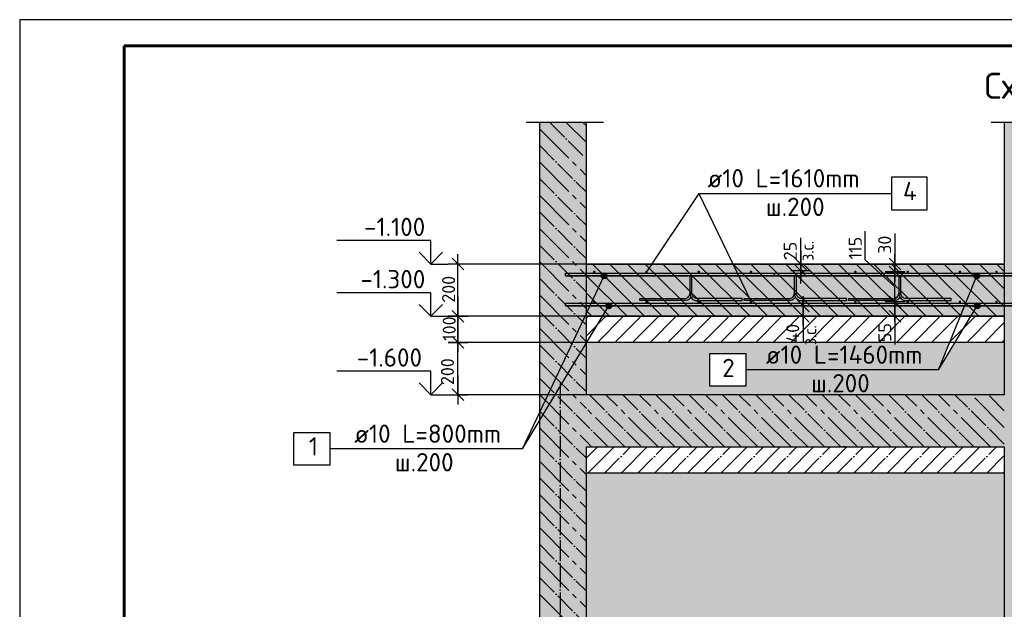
# Model space of a CAD drawing. Header units: millimetres. Extents: x 40580 to 559114, y -343730 to 81020.
# Tile 687 of 691: x 516920 to 535768, y -48681 to -37394. Entities that reach past the tile are written whole.
import ezdxf

# ---------------------------------------------------------------- set-up
doc = ezdxf.new("R2010")
doc.units = ezdxf.units.MM
doc.linetypes.add('______11', pattern=[500, 400, -50, 0, -50])
doc.linetypes.add('______5', pattern=[1100, 800, -100, 100, -100])
for name, color, linetype in [('___________________', 253, '______5'), ('_____________________', 96, 'Continuous'), ('______________________', 7, 'Continuous'), ('_______________________', 7, 'Continuous'), ('_________________________0', 7, 'Continuous'), ('Тонкие', 7, 'Continuous'), ('ФВ-2', 7, 'Continuous')]:
    doc.layers.add(name, color=color, linetype=linetype)
doc.layers.add('Standard', color=7, linetype='Continuous', lineweight=25)
doc.styles.add('ISOCPEUR', font='isocpeur.ttf')
doc.linetypes.add('ГОСТ 2.303 8', pattern='A,40,[2,GOST 2.303-68.shx,S=1,R=0,X=0,Y=0],-8', length=48)

# ---------------------------------------------------------------- blocks, each defined once
blk = doc.blocks.new('ALL_ML_STRICH')
at = {"color": 0, "linetype": 'ByBlock', "lineweight": -2}
for p, q in [((-1, 0), (0.5, 0)), ((-0.3, -0.3), (0.3, 0.3)), ((0, -0.5), (0, 0.5))]:
    blk.add_line(p, q, dxfattribs=at)
blk = doc.blocks.new('Из_буфера8386')
at = {"linetype": 'Continuous', "lineweight": 25, "ltscale": 100}
blk.add_lwpolyline([(62, 59400), (62, 0), (42062, 0), (42062, 59400), (62, 59400)], dxfattribs=at)
blk.add_lwpolyline([(62, 59400), (62, 0), (42062, 0), (42062, 59400), (62, 59400)], dxfattribs=at)
at = {"linetype": 'Continuous', "lineweight": 60, "ltscale": 100}
blk.add_lwpolyline([(2062, 58900), (2062, 500), (41562, 500), (41562, 58900), (2062, 58900)], dxfattribs=at)

msp = doc.modelspace()

# ---------------------------------------------------------------- hatches: boundary and pattern name
at = {"layer": '___________________', "linetype": 'Continuous'}
for points in [[(527768.1, -46864.2), (527771.9, -46860.4), (527785.4, -46873.9), (527771.9, -46887.4), (527768.1, -46883.7)], [(527768.1, -48364.2), (527771.9, -48360.4), (527785.4, -48373.9), (527771.9, -48387.4), (527768.1, -48383.7)]]:
    msp.add_hatch(color=7, dxfattribs=at).paths.add_polyline_path(points, flags=16)
at = {"layer": 'Standard', "linetype": 'Continuous'}
for points in [[(526868.1, -55572), (527768.1, -55572), (527768.1, -39359.4), (526868.1, -39359.4)], [(535768.1, -55572), (536668.1, -55572), (536668.1, -39359.4), (535768.1, -39359.4)], [(535768.1, -42072), (527768.1, -42072), (527768.1, -43072), (535768.1, -43072)], [(535768.1, -44572), (527768.1, -44572), (527768.1, -45572), (535768.1, -45572)]]:
    msp.add_hatch(color=9, dxfattribs=at).paths.add_polyline_path(points)
at = {"layer": 'ФВ-2'}
h = msp.add_hatch(dxfattribs=at)
h.set_pattern_fill('ANSI31', color=253, scale=75, angle=90)
h.set_pattern_definition([(135, (-885036.43, 1151616.24), (-168.379802, -168.379802), [])])
edge = h.paths.add_edge_path()
edge.add_line((549968.1, -42072), (549968.1, -43072))
edge.add_line((549968.1, -43072), (536668.1, -43072))
edge.add_line((536668.1, -43072), (536668.1, -42072))
edge.add_line((549968.1, -42072), (536668.1, -42072))
h.paths.add_polyline_path([(527768.1, -42072), (535768.1, -42072), (535768.1, -43072), (527768.1, -43072)])
h = msp.add_hatch(dxfattribs=at)
h.set_pattern_fill('ANSI31', color=253, scale=75)
h.set_pattern_definition([(45, (-885036.43, 1151616.24), (-168.379802, 168.379802), [])])
h.paths.add_polyline_path([(536668.1, -43572), (536668.1, -43072), (549968.1, -43072), (549968.1, -43572)])
h.paths.add_polyline_path([(527768.1, -43072), (535768.1, -43072), (535768.1, -43572), (527768.1, -43572)])
h = msp.add_hatch(dxfattribs=at)
h.set_pattern_fill('AR-CONC', color=256, scale=5)
h.set_pattern_definition([(50, (192230.6, 68919.3), (910.9233, -79.6954), [95.25, -1047.75]), (355, (192230.6, 68919.3), (-176.217, 955.2842), [76.2, -838.203]), (100.45144, (192306.5, 68912.7), (734.7062, 875.5888), [80.95, -890.4512]), (46.1842, (192230.6, 69173.3), (1355.3952, -210.2116), [142.875, -1571.625]), (96.63556, (192343.6, 69155.8), (1187.0207, 1237.1306), [121.425, -1335.678]), (351.18415, (192230.6, 69173.3), (1187.0207, 1237.1306), [114.3, -1257.2987]), (21, (192357.6, 69109.8), (758.072, -511.326), [95.25, -1047.75]), (326, (192357.6, 69109.8), (309.0101, 920.9398), [76.2, -838.2]), (71.45144, (192420.8, 69067.2), (1067.082, 409.6138), [80.95, -890.4497]), (37.5, (192230.6, 68919.3), (15.44302, 422.7752), [0, -828.04, 0, -850.9, 0, -841.375]), (7.5, (192230.6, 68919.3), (334.0983, 500.9029), [0, -485.14, 0, -808.99, 0, -320.675]), (327.5, (191947.4, 68919.3), (677.95298, -28.64372), [0, -317.5, 0, -990.6, 0, -1314.45]), (317.5, (191820.4, 68919.3), (740.6459, 127.1325), [0, -412.75, 0, -657.86, 0, -933.45])])
h.paths.add_polyline_path([(535768.1, -55572), (527768.1, -55572), (527768.1, -46072), (535768.1, -46072)])
h.paths.add_polyline_path([(549968.1, -52397.7), (549968.1, -52715.9), (549968.1, -53034.1), (549968.1, -53352.3), (549968.1, -53670.5), (549968.1, -53988.7), (549968.1, -54306.9), (549968.1, -54625.1), (549968.1, -54943.3), (549968.1, -55261.5), (549968.1, -55572), (549707.7, -55572), (549389.5, -55572), (549071.3, -55572), (548753.1, -55572), (548434.9, -55572), (548116.7, -55572), (547798.5, -55572), (547480.3, -55572), (547162.1, -55572), (546843.9, -55572), (546525.7, -55572), (546207.5, -55572), (545889.3, -55572), (545571.1, -55572), (545252.9, -55572), (544934.7, -55572), (544616.5, -55572), (544298.3, -55572), (543980.1, -55572), (543661.9, -55572), (543343.7, -55572), (543025.5, -55572), (542707.3, -55572), (542389.1, -55572), (542070.9, -55572), (541752.7, -55572), (541434.5, -55572), (541116.3, -55572), (540798.1, -55572), (540480, -55572), (540161.8, -55572), (539843.6, -55572), (539525.4, -55572), (539207.2, -55572), (538889, -55572), (538570.8, -55572), (538252.6, -55572), (537934.4, -55572), (537616.2, -55572), (537298, -55572), (536979.8, -55572), (536668.1, -55572), (536668.1, -55325.8), (536668.1, -55007.6), (536668.1, -54689.4), (536668.1, -54371.2), (536668.1, -54053), (536668.1, -53734.8), (536668.1, -53416.7), (536668.1, -53098.5), (536668.1, -52780.3), (536668.1, -52462.1), (536668.1, -52143.9), (536668.1, -51825.7), (536668.1, -51507.5), (536668.1, -51189.3), (536668.1, -50871.1), (536668.1, -50552.9), (536668.1, -50234.7), (536668.1, -49916.5), (536668.1, -49598.3), (536668.1, -49280.1), (536668.1, -48961.9), (536668.1, -48643.7), (536668.1, -48325.5), (536668.1, -48072), (536934.2, -48072), (537252.4, -48072), (537570.6, -48072), (537888.8, -48072), (538207, -48072), (538525.2, -48072), (538843.4, -48072), (539161.6, -48072), (539479.8, -48072), (539798, -48072), (540116.2, -48072), (540434.4, -48072), (540752.6, -48072), (541070.8, -48072), (541389, -48072), (541707.2, -48072), (542025.4, -48072), (542343.6, -48072), (542661.8, -48072), (542980, -48072), (543298.1, -48072), (543616.3, -48072), (543934.5, -48072), (544252.7, -48072), (544570.9, -48072), (544889.1, -48072), (545207.3, -48072), (545525.5, -48072), (545843.7, -48072), (546161.9, -48072), (546480.1, -48072), (546798.3, -48072), (547116.5, -48072), (547434.7, -48072), (547752.9, -48072), (548071.1, -48072), (548389.3, -48072), (548707.5, -48072), (549025.7, -48072), (549343.9, -48072), (549662.1, -48072), (549968.1, -48072), (549968.1, -48261.2), (549968.1, -48579.4), (549968.1, -48897.6), (549968.1, -49215.8), (549968.1, -49534), (549968.1, -49852.2), (549968.1, -50170.4), (549968.1, -50488.5), (549968.1, -50806.7), (549968.1, -51124.9), (549968.1, -51443.1), (549968.1, -51761.3), (549968.1, -52079.5)])
h.paths.add_polyline_path([(527768.1, -43880.3), (527768.1, -43584), (527775.4, -43572), (531917.8, -43572), (533674.1, -43572), (534723.3, -43572), (534508.8, -44098.5), (530821.3, -44098.5), (530821.3, -43786), (530133.8, -43786), (530133.8, -44411), (530821.3, -44411), (530821.3, -44098.5), (534508.8, -44098.5), (534827.3, -43572), (535768.1, -43572), (535768.1, -43607.1), (535768.1, -43925.3), (535768.1, -44243.5), (535768.1, -44561.7), (535768.1, -44572), (535460.3, -44572), (535142.1, -44572), (534823.9, -44572), (534505.7, -44572), (534187.5, -44572), (533869.3, -44572), (533551.1, -44572), (533232.9, -44572), (532914.7, -44572), (532596.5, -44572), (532278.3, -44572), (531960.1, -44572), (531641.9, -44572), (531323.7, -44572), (531005.5, -44572), (530687.3, -44572), (530369.1, -44572), (530050.9, -44572), (529732.7, -44572), (529414.5, -44572), (529096.3, -44572), (528778.1, -44572), (528459.9, -44572), (528141.7, -44572), (527823.5, -44572), (527768.1, -44572), (527768.1, -44516.7), (527768.1, -44198.5)])

# ---------------------------------------------------------------- linework, layer by layer
at = {"color": 0, "linetype": 'ByBlock', "lineweight": -2}
for p, q in [((533674.1, -41485), (533674.1, -42409.5)), ((533786.6, -42184.5), (533561.6, -41959.5)), ((533674.1, -42447), (533674.1, -41884.5)), ((533561.6, -42109.5), (533786.6, -42334.5)), ((533486.6, -42222), (533861.6, -42222)), ((533674.1, -42697), (533674.1, -43612.5)), ((533561.6, -42959.5), (533786.6, -43184.5))]:
    msp.add_line(p, q, dxfattribs=at)
at = {"layer": '___________________', "color": 253, "linetype": '______11'}
msp.add_line((527268.1, -44359.4), (527268.1, -58714.9), dxfattribs=at)
at = {"layer": '_____________________', "color": 7, "linetype": 'Continuous'}
for p, q in [((534293.1, -40409.5), (533605.6, -40409.5)), ((533605.6, -40409.5), (533605.6, -41034.5)), ((534293.1, -41034.5), (534293.1, -40409.5)), ((529918.1, -40722), (528918.1, -42222)), ((529918.1, -40722), (533605.6, -40722)), ((529918.1, -40722), (530922.9, -42796.1)), ((533605.6, -41034.5), (534293.1, -41034.5)), ((526542.1, -45610.9), (528109.4, -42297)), ((528053.1, -42297), (528053.1, -42297)), ((528109.4, -42240.8), (528109.4, -42240.8)), ((528109.4, -42353.3), (528109.4, -42353.3)), ((528165.6, -42297), (528165.6, -42297)), ((534508.8, -44098.5), (535242.6, -42297)), ((535186.4, -42297), (535186.4, -42297)), ((535242.6, -42240.8), (535242.6, -42240.8)), ((535242.6, -42353.3), (535242.6, -42353.3)), ((535298.9, -42297), (535298.9, -42297)), ((526542.1, -45610.9), (528198.8, -42872)), ((528142.5, -42872), (528142.5, -42872)), ((528198.8, -42815.8), (528198.8, -42815.8)), ((528198.8, -42928.3), (528198.8, -42928.3)), ((528255, -42872), (528255, -42872)), ((534508.8, -44098.5), (535250.7, -42872)), ((535194.4, -42872), (535194.4, -42872)), ((535250.7, -42815.8), (535250.7, -42815.8)), ((535250.7, -42928.3), (535250.7, -42928.3)), ((535306.9, -42872), (535306.9, -42872)), ((530133.8, -44411), (530133.8, -43786)), ((530133.8, -43786), (530821.3, -43786)), ((530821.3, -43786), (530821.3, -44411)), ((534508.8, -44098.5), (530821.3, -44098.5)), ((530821.3, -44411), (530133.8, -44411)), ((522167.1, -45923.4), (522167.1, -45298.4)), ((522167.1, -45298.4), (522854.6, -45298.4)), ((522854.6, -45298.4), (522854.6, -45923.4)), ((526542.1, -45610.9), (522854.6, -45610.9)), ((522854.6, -45923.4), (522167.1, -45923.4))]:
    msp.add_line(p, q, dxfattribs=at)
at = {"layer": '_____________________', "color": 4, "linetype": 'Continuous'}
for p, q in [((531368.1, -42297), (531368.1, -42247)), ((531368.1, -42872), (531368.1, -42822))]:
    msp.add_line(p, q, dxfattribs=at)
at = {"layer": '_____________________', "color": 4, "linetype": 'Continuous', "extrusion": (0, 0, -1)}
for points in [[(-527368.1, -42297), (-527368.1, -42247), (-536168.1, -42247), (-536168.1, -42297), (-527368.1, -42297), (-536168.1, -42297), (-527368.1, -42297), (-536168.1, -42297)], [(-527368.1, -42872), (-527368.1, -42822), (-536168.1, -42822), (-536168.1, -42872), (-527368.1, -42872), (-536168.1, -42872), (-527368.1, -42872), (-536168.1, -42872)]]:
    msp.add_lwpolyline(points, dxfattribs=at)
at = {"layer": '_____________________', "color": 7, "linetype": 'Continuous'}
for centre in [(528109.4, -42297), (535242.6, -42297), (528198.8, -42872), (535250.7, -42872)]:
    msp.add_circle(centre, 56.3, dxfattribs=at)
at = {"layer": '_____________________', "color": 4, "linetype": 'Continuous'}
for points in [[(527895, -42231.6), (527893.1, -42222), (527895, -42212.5)], [(527900.4, -42239.7), (527895, -42212.5), (527900.4, -42204.4)], [(527895, -42231.6), (527895, -42212.5), (527900.4, -42239.7)], [(527908.6, -42245.1), (527900.4, -42204.4), (527908.6, -42198.9)], [(527900.4, -42239.7), (527900.4, -42204.4), (527908.6, -42245.1)], [(527918.1, -42247), (527908.6, -42198.9), (527918.1, -42197)], [(527908.6, -42245.1), (527908.6, -42198.9), (527918.1, -42247)], [(527918.1, -42247), (527918.1, -42197), (527927.7, -42245.1)], [(527927.7, -42245.1), (527918.1, -42197), (527927.7, -42198.9)], [(527927.7, -42245.1), (527927.7, -42198.9), (527935.8, -42239.7)], [(527935.8, -42239.7), (527927.7, -42198.9), (527935.8, -42204.4)], [(527935.8, -42239.7), (527935.8, -42204.4), (527941.2, -42231.6)], [(527941.2, -42231.6), (527935.8, -42204.4), (527941.2, -42212.5)], [(527941.2, -42231.6), (527941.2, -42212.5), (527943.1, -42222)], [(528895, -42231.6), (528893.1, -42222), (528895, -42212.5)], [(528900.4, -42239.7), (528895, -42212.5), (528900.4, -42204.4)], [(528895, -42231.6), (528895, -42212.5), (528900.4, -42239.7)], [(528908.6, -42245.1), (528900.4, -42204.4), (528908.6, -42198.9)], [(528900.4, -42239.7), (528900.4, -42204.4), (528908.6, -42245.1)], [(528918.1, -42247), (528908.6, -42198.9), (528918.1, -42197)], [(528908.6, -42245.1), (528908.6, -42198.9), (528918.1, -42247)], [(528918.1, -42247), (528918.1, -42197), (528927.7, -42245.1)], [(528927.7, -42245.1), (528918.1, -42197), (528927.7, -42198.9)], [(528927.7, -42245.1), (528927.7, -42198.9), (528935.8, -42239.7)], [(528935.8, -42239.7), (528927.7, -42198.9), (528935.8, -42204.4)], [(528935.8, -42239.7), (528935.8, -42204.4), (528941.2, -42231.6)], [(528941.2, -42231.6), (528935.8, -42204.4), (528941.2, -42212.5)], [(528941.2, -42231.6), (528941.2, -42212.5), (528943.1, -42222)], [(529895, -42231.6), (529893.1, -42222), (529895, -42212.5)], [(529900.4, -42239.7), (529895, -42212.5), (529900.4, -42204.4)], [(529895, -42231.6), (529895, -42212.5), (529900.4, -42239.7)], [(529908.6, -42245.1), (529900.4, -42204.4), (529908.6, -42198.9)], [(529900.4, -42239.7), (529900.4, -42204.4), (529908.6, -42245.1)], [(529918.1, -42247), (529908.6, -42198.9), (529918.1, -42197)], [(529908.6, -42245.1), (529908.6, -42198.9), (529918.1, -42247)], [(529918.1, -42247), (529918.1, -42197), (529927.7, -42245.1)], [(529927.7, -42245.1), (529918.1, -42197), (529927.7, -42198.9)], [(529927.7, -42245.1), (529927.7, -42198.9), (529935.8, -42239.7)], [(529935.8, -42239.7), (529927.7, -42198.9), (529935.8, -42204.4)], [(529935.8, -42239.7), (529935.8, -42204.4), (529941.2, -42231.6)], [(529941.2, -42231.6), (529935.8, -42204.4), (529941.2, -42212.5)], [(529941.2, -42231.6), (529941.2, -42212.5), (529943.1, -42222)], [(530895, -42231.6), (530893.1, -42222), (530895, -42212.5)], [(530900.4, -42239.7), (530895, -42212.5), (530900.4, -42204.4)], [(530895, -42231.6), (530895, -42212.5), (530900.4, -42239.7)], [(530908.6, -42245.1), (530900.4, -42204.4), (530908.6, -42198.9)], [(530900.4, -42239.7), (530900.4, -42204.4), (530908.6, -42245.1)], [(530918.1, -42247), (530908.6, -42198.9), (530918.1, -42197)], [(530908.6, -42245.1), (530908.6, -42198.9), (530918.1, -42247)], [(530918.1, -42247), (530918.1, -42197), (530927.7, -42245.1)], [(530927.7, -42245.1), (530918.1, -42197), (530927.7, -42198.9)], [(530927.7, -42245.1), (530927.7, -42198.9), (530935.8, -42239.7)], [(530935.8, -42239.7), (530927.7, -42198.9), (530935.8, -42204.4)], [(530935.8, -42239.7), (530935.8, -42204.4), (530941.2, -42231.6)], [(530941.2, -42231.6), (530935.8, -42204.4), (530941.2, -42212.5)], [(530941.2, -42231.6), (530941.2, -42212.5), (530943.1, -42222)], [(531895, -42231.6), (531893.1, -42222), (531895, -42212.5)], [(531900.4, -42239.7), (531895, -42212.5), (531900.4, -42204.4)], [(531895, -42231.6), (531895, -42212.5), (531900.4, -42239.7)], [(531908.6, -42245.1), (531900.4, -42204.4), (531908.6, -42198.9)], [(531900.4, -42239.7), (531900.4, -42204.4), (531908.6, -42245.1)], [(531918.1, -42247), (531908.6, -42198.9), (531918.1, -42197)], [(531908.6, -42245.1), (531908.6, -42198.9), (531918.1, -42247)], [(531918.1, -42247), (531918.1, -42197), (531927.7, -42245.1)], [(531927.7, -42245.1), (531918.1, -42197), (531927.7, -42198.9)], [(531927.7, -42245.1), (531927.7, -42198.9), (531935.8, -42239.7)], [(531935.8, -42239.7), (531927.7, -42198.9), (531935.8, -42204.4)], [(531935.8, -42239.7), (531935.8, -42204.4), (531941.2, -42231.6)], [(531941.2, -42231.6), (531935.8, -42204.4), (531941.2, -42212.5)], [(531941.2, -42231.6), (531941.2, -42212.5), (531943.1, -42222)], [(532895, -42231.6), (532893.1, -42222), (532895, -42212.5)], [(532900.4, -42239.7), (532895, -42212.5), (532900.4, -42204.4)], [(532895, -42231.6), (532895, -42212.5), (532900.4, -42239.7)], [(532908.6, -42245.1), (532900.4, -42204.4), (532908.6, -42198.9)], [(532900.4, -42239.7), (532900.4, -42204.4), (532908.6, -42245.1)], [(532918.1, -42247), (532908.6, -42198.9), (532918.1, -42197)], [(532908.6, -42245.1), (532908.6, -42198.9), (532918.1, -42247)], [(532918.1, -42247), (532918.1, -42197), (532927.7, -42245.1)], [(532927.7, -42245.1), (532918.1, -42197), (532927.7, -42198.9)], [(532927.7, -42245.1), (532927.7, -42198.9), (532935.8, -42239.7)], [(532935.8, -42239.7), (532927.7, -42198.9), (532935.8, -42204.4)], [(532935.8, -42239.7), (532935.8, -42204.4), (532941.2, -42231.6)], [(532941.2, -42231.6), (532935.8, -42204.4), (532941.2, -42212.5)], [(532941.2, -42231.6), (532941.2, -42212.5), (532943.1, -42222)], [(533895, -42231.6), (533893.1, -42222), (533895, -42212.5)], [(533900.4, -42239.7), (533895, -42212.5), (533900.4, -42204.4)], [(533895, -42231.6), (533895, -42212.5), (533900.4, -42239.7)], [(533908.6, -42245.1), (533900.4, -42204.4), (533908.6, -42198.9)], [(533900.4, -42239.7), (533900.4, -42204.4), (533908.6, -42245.1)], [(533918.1, -42247), (533908.6, -42198.9), (533918.1, -42197)], [(533908.6, -42245.1), (533908.6, -42198.9), (533918.1, -42247)], [(533918.1, -42247), (533918.1, -42197), (533927.7, -42245.1)], [(533927.7, -42245.1), (533918.1, -42197), (533927.7, -42198.9)], [(533927.7, -42245.1), (533927.7, -42198.9), (533935.8, -42239.7)], [(533935.8, -42239.7), (533927.7, -42198.9), (533935.8, -42204.4)], [(533935.8, -42239.7), (533935.8, -42204.4), (533941.2, -42231.6)], [(533941.2, -42231.6), (533935.8, -42204.4), (533941.2, -42212.5)], [(533941.2, -42231.6), (533941.2, -42212.5), (533943.1, -42222)], [(534895, -42231.6), (534893.1, -42222), (534895, -42212.5)], [(534900.4, -42239.7), (534895, -42212.5), (534900.4, -42204.4)], [(534895, -42231.6), (534895, -42212.5), (534900.4, -42239.7)], [(534908.6, -42245.1), (534900.4, -42204.4), (534908.6, -42198.9)], [(534900.4, -42239.7), (534900.4, -42204.4), (534908.6, -42245.1)], [(534918.1, -42247), (534908.6, -42198.9), (534918.1, -42197)], [(534908.6, -42245.1), (534908.6, -42198.9), (534918.1, -42247)], [(534918.1, -42247), (534918.1, -42197), (534927.7, -42245.1)], [(534927.7, -42245.1), (534918.1, -42197), (534927.7, -42198.9)], [(534927.7, -42245.1), (534927.7, -42198.9), (534935.8, -42239.7)], [(534935.8, -42239.7), (534927.7, -42198.9), (534935.8, -42204.4)], [(534935.8, -42239.7), (534935.8, -42204.4), (534941.2, -42231.6)], [(534941.2, -42231.6), (534935.8, -42204.4), (534941.2, -42212.5)], [(534941.2, -42231.6), (534941.2, -42212.5), (534943.1, -42222)], [(535595, -42231.6), (535595, -42212.5), (535593.1, -42222)], [(535600.4, -42239.7), (535600.4, -42204.4), (535595, -42231.6)], [(535595, -42231.6), (535600.4, -42204.4), (535595, -42212.5)], [(535608.6, -42245.1), (535608.6, -42198.9), (535600.4, -42239.7)], [(535600.4, -42239.7), (535608.6, -42198.9), (535600.4, -42204.4)], [(535618.1, -42247), (535618.1, -42197), (535608.6, -42245.1)], [(535608.6, -42245.1), (535618.1, -42197), (535608.6, -42198.9)], [(535618.1, -42247), (535627.7, -42198.9), (535618.1, -42197)], [(535627.7, -42245.1), (535627.7, -42198.9), (535618.1, -42247)], [(535627.7, -42245.1), (535635.8, -42204.4), (535627.7, -42198.9)], [(535635.8, -42239.7), (535635.8, -42204.4), (535627.7, -42245.1)], [(535635.8, -42239.7), (535641.2, -42212.5), (535635.8, -42204.4)], [(535641.2, -42231.6), (535641.2, -42212.5), (535635.8, -42239.7)], [(535641.2, -42231.6), (535643.1, -42222), (535641.2, -42212.5)], [(527900.4, -42814.7), (527895, -42787.5), (527900.4, -42779.4)], [(527908.6, -42820.1), (527900.4, -42779.4), (527908.6, -42773.9)], [(527900.4, -42814.7), (527900.4, -42779.4), (527908.6, -42820.1)], [(527918.1, -42822), (527908.6, -42773.9), (527918.1, -42772)], [(527908.6, -42820.1), (527908.6, -42773.9), (527918.1, -42822)], [(527918.1, -42822), (527918.1, -42772), (527927.7, -42820.1)], [(527927.7, -42820.1), (527918.1, -42772), (527927.7, -42773.9)], [(527927.7, -42820.1), (527927.7, -42773.9), (527935.8, -42814.7)], [(527935.8, -42814.7), (527927.7, -42773.9), (527935.8, -42779.4)], [(527935.8, -42814.7), (527935.8, -42779.4), (527941.2, -42806.6)], [(527941.2, -42806.6), (527935.8, -42779.4), (527941.2, -42787.5)], [(528900.4, -42814.7), (528895, -42787.5), (528900.4, -42779.4)], [(528908.6, -42820.1), (528900.4, -42779.4), (528908.6, -42773.9)], [(528900.4, -42814.7), (528900.4, -42779.4), (528908.6, -42820.1)], [(528918.1, -42822), (528908.6, -42773.9), (528918.1, -42772)], [(528908.6, -42820.1), (528908.6, -42773.9), (528918.1, -42822)], [(528918.1, -42822), (528918.1, -42772), (528927.7, -42820.1)], [(528927.7, -42820.1), (528918.1, -42772), (528927.7, -42773.9)], [(528927.7, -42820.1), (528927.7, -42773.9), (528935.8, -42814.7)], [(528935.8, -42814.7), (528927.7, -42773.9), (528935.8, -42779.4)], [(528935.8, -42814.7), (528935.8, -42779.4), (528941.2, -42806.6)], [(528941.2, -42806.6), (528935.8, -42779.4), (528941.2, -42787.5)], [(529900.4, -42814.7), (529895, -42787.5), (529900.4, -42779.4)], [(529908.6, -42820.1), (529900.4, -42779.4), (529908.6, -42773.9)], [(529900.4, -42814.7), (529900.4, -42779.4), (529908.6, -42820.1)], [(529918.1, -42822), (529908.6, -42773.9), (529918.1, -42772)], [(529908.6, -42820.1), (529908.6, -42773.9), (529918.1, -42822)], [(529918.1, -42822), (529918.1, -42772), (529927.7, -42820.1)], [(529927.7, -42820.1), (529918.1, -42772), (529927.7, -42773.9)], [(529927.7, -42820.1), (529927.7, -42773.9), (529935.8, -42814.7)], [(529935.8, -42814.7), (529927.7, -42773.9), (529935.8, -42779.4)], [(529935.8, -42814.7), (529935.8, -42779.4), (529941.2, -42806.6)], [(529941.2, -42806.6), (529935.8, -42779.4), (529941.2, -42787.5)], [(530900.4, -42814.7), (530895, -42787.5), (530900.4, -42779.4)], [(530908.6, -42820.1), (530900.4, -42779.4), (530908.6, -42773.9)], [(530900.4, -42814.7), (530900.4, -42779.4), (530908.6, -42820.1)], [(530918.1, -42822), (530908.6, -42773.9), (530918.1, -42772)], [(530908.6, -42820.1), (530908.6, -42773.9), (530918.1, -42822)], [(530918.1, -42822), (530918.1, -42772), (530927.7, -42820.1)], [(530927.7, -42820.1), (530918.1, -42772), (530927.7, -42773.9)], [(530927.7, -42820.1), (530927.7, -42773.9), (530935.8, -42814.7)], [(530935.8, -42814.7), (530927.7, -42773.9), (530935.8, -42779.4)], [(530935.8, -42814.7), (530935.8, -42779.4), (530941.2, -42806.6)], [(530941.2, -42806.6), (530935.8, -42779.4), (530941.2, -42787.5)], [(531900.4, -42814.7), (531895, -42787.5), (531900.4, -42779.4)], [(531908.6, -42820.1), (531900.4, -42779.4), (531908.6, -42773.9)], [(531900.4, -42814.7), (531900.4, -42779.4), (531908.6, -42820.1)], [(531918.1, -42822), (531908.6, -42773.9), (531918.1, -42772)], [(531908.6, -42820.1), (531908.6, -42773.9), (531918.1, -42822)], [(531918.1, -42822), (531918.1, -42772), (531927.7, -42820.1)], [(531927.7, -42820.1), (531918.1, -42772), (531927.7, -42773.9)], [(531927.7, -42820.1), (531927.7, -42773.9), (531935.8, -42814.7)], [(531935.8, -42814.7), (531927.7, -42773.9), (531935.8, -42779.4)], [(531935.8, -42814.7), (531935.8, -42779.4), (531941.2, -42806.6)], [(531941.2, -42806.6), (531935.8, -42779.4), (531941.2, -42787.5)], [(532900.4, -42814.7), (532895, -42787.5), (532900.4, -42779.4)], [(532908.6, -42820.1), (532900.4, -42779.4), (532908.6, -42773.9)], [(532900.4, -42814.7), (532900.4, -42779.4), (532908.6, -42820.1)], [(532918.1, -42822), (532908.6, -42773.9), (532918.1, -42772)], [(532908.6, -42820.1), (532908.6, -42773.9), (532918.1, -42822)], [(532918.1, -42822), (532918.1, -42772), (532927.7, -42820.1)], [(532927.7, -42820.1), (532918.1, -42772), (532927.7, -42773.9)], [(532927.7, -42820.1), (532927.7, -42773.9), (532935.8, -42814.7)], [(532935.8, -42814.7), (532927.7, -42773.9), (532935.8, -42779.4)], [(532935.8, -42814.7), (532935.8, -42779.4), (532941.2, -42806.6)], [(532941.2, -42806.6), (532935.8, -42779.4), (532941.2, -42787.5)], [(533900.4, -42814.7), (533895, -42787.5), (533900.4, -42779.4)], [(533908.6, -42820.1), (533900.4, -42779.4), (533908.6, -42773.9)], [(533900.4, -42814.7), (533900.4, -42779.4), (533908.6, -42820.1)], [(533918.1, -42822), (533908.6, -42773.9), (533918.1, -42772)], [(533908.6, -42820.1), (533908.6, -42773.9), (533918.1, -42822)], [(533918.1, -42822), (533918.1, -42772), (533927.7, -42820.1)], [(533927.7, -42820.1), (533918.1, -42772), (533927.7, -42773.9)], [(533927.7, -42820.1), (533927.7, -42773.9), (533935.8, -42814.7)], [(533935.8, -42814.7), (533927.7, -42773.9), (533935.8, -42779.4)], [(533935.8, -42814.7), (533935.8, -42779.4), (533941.2, -42806.6)], [(533941.2, -42806.6), (533935.8, -42779.4), (533941.2, -42787.5)], [(534900.4, -42814.7), (534895, -42787.5), (534900.4, -42779.4)], [(534908.6, -42820.1), (534900.4, -42779.4), (534908.6, -42773.9)], [(534900.4, -42814.7), (534900.4, -42779.4), (534908.6, -42820.1)], [(534918.1, -42822), (534908.6, -42773.9), (534918.1, -42772)], [(534908.6, -42820.1), (534908.6, -42773.9), (534918.1, -42822)], [(534918.1, -42822), (534918.1, -42772), (534927.7, -42820.1)], [(534927.7, -42820.1), (534918.1, -42772), (534927.7, -42773.9)], [(534927.7, -42820.1), (534927.7, -42773.9), (534935.8, -42814.7)], [(534935.8, -42814.7), (534927.7, -42773.9), (534935.8, -42779.4)], [(534935.8, -42814.7), (534935.8, -42779.4), (534941.2, -42806.6)], [(534941.2, -42806.6), (534935.8, -42779.4), (534941.2, -42787.5)], [(535600.4, -42814.7), (535600.4, -42779.4), (535595, -42806.6)], [(535595, -42806.6), (535600.4, -42779.4), (535595, -42787.5)], [(535608.6, -42820.1), (535608.6, -42773.9), (535600.4, -42814.7)], [(535600.4, -42814.7), (535608.6, -42773.9), (535600.4, -42779.4)], [(535618.1, -42822), (535618.1, -42772), (535608.6, -42820.1)], [(535608.6, -42820.1), (535618.1, -42772), (535608.6, -42773.9)], [(535618.1, -42822), (535627.7, -42773.9), (535618.1, -42772)], [(535627.7, -42820.1), (535627.7, -42773.9), (535618.1, -42822)], [(535627.7, -42820.1), (535635.8, -42779.4), (535627.7, -42773.9)], [(535635.8, -42814.7), (535635.8, -42779.4), (535627.7, -42820.1)], [(535635.8, -42814.7), (535641.2, -42787.5), (535635.8, -42779.4)], [(527895, -42806.6), (527893.1, -42797), (527895, -42787.5)], [(527895, -42806.6), (527895, -42787.5), (527900.4, -42814.7)], [(527941.2, -42806.6), (527941.2, -42787.5), (527943.1, -42797)], [(528895, -42806.6), (528893.1, -42797), (528895, -42787.5)], [(528895, -42806.6), (528895, -42787.5), (528900.4, -42814.7)], [(528941.2, -42806.6), (528941.2, -42787.5), (528943.1, -42797)], [(529895, -42806.6), (529893.1, -42797), (529895, -42787.5)], [(529895, -42806.6), (529895, -42787.5), (529900.4, -42814.7)], [(529941.2, -42806.6), (529941.2, -42787.5), (529943.1, -42797)], [(530895, -42806.6), (530893.1, -42797), (530895, -42787.5)], [(530895, -42806.6), (530895, -42787.5), (530900.4, -42814.7)], [(530941.2, -42806.6), (530941.2, -42787.5), (530943.1, -42797)], [(531895, -42806.6), (531893.1, -42797), (531895, -42787.5)], [(531895, -42806.6), (531895, -42787.5), (531900.4, -42814.7)], [(531941.2, -42806.6), (531941.2, -42787.5), (531943.1, -42797)], [(532895, -42806.6), (532893.1, -42797), (532895, -42787.5)], [(532895, -42806.6), (532895, -42787.5), (532900.4, -42814.7)], [(532941.2, -42806.6), (532941.2, -42787.5), (532943.1, -42797)], [(533895, -42806.6), (533893.1, -42797), (533895, -42787.5)], [(533895, -42806.6), (533895, -42787.5), (533900.4, -42814.7)], [(533941.2, -42806.6), (533941.2, -42787.5), (533943.1, -42797)], [(534895, -42806.6), (534893.1, -42797), (534895, -42787.5)], [(534895, -42806.6), (534895, -42787.5), (534900.4, -42814.7)], [(534941.2, -42806.6), (534941.2, -42787.5), (534943.1, -42797)], [(535595, -42806.6), (535595, -42787.5), (535593.1, -42797)], [(535641.2, -42806.6), (535641.2, -42787.5), (535635.8, -42814.7)], [(535641.2, -42806.6), (535643.1, -42797), (535641.2, -42787.5)]]:
    msp.add_solid(points, dxfattribs=at)
at = {"layer": '_____________________', "color": 7, "linetype": 'Continuous'}
for points in [[(528061, -42294.9), (528053.1, -42297), (528061, -42268.9)], [(528157.7, -42297), (528053.1, -42297), (528157.7, -42268.9)], [(528061, -42325.2), (528053.1, -42297), (528061, -42297)], [(528081.2, -42263.6), (528061, -42268.9), (528081.2, -42248.7)], [(528137.5, -42268.9), (528061, -42268.9), (528137.5, -42248.7)], [(528061, -42294.9), (528061, -42268.9), (528157.7, -42268.9)], [(528061, -42325.2), (528061, -42297), (528165.6, -42297)], [(528157.7, -42325.2), (528061, -42325.2), (528157.7, -42299.2)], [(528081.2, -42345.4), (528061, -42325.2), (528081.2, -42325.2)], [(528109.4, -42248.7), (528081.2, -42248.7), (528109.4, -42240.8)], [(528081.2, -42263.6), (528081.2, -42248.7), (528137.5, -42248.7)], [(528081.2, -42345.4), (528081.2, -42325.2), (528157.7, -42325.2)], [(528137.5, -42345.4), (528081.2, -42345.4), (528137.5, -42330.5)], [(528109.4, -42353.3), (528081.2, -42345.4), (528109.4, -42345.4)], [(528109.4, -42248.7), (528109.4, -42240.8), (528137.5, -42248.7)], [(528109.4, -42353.3), (528109.4, -42345.4), (528137.5, -42345.4)], [(528137.5, -42268.9), (528137.5, -42248.7), (528157.7, -42268.9)], [(528137.5, -42345.4), (528137.5, -42330.5), (528157.7, -42325.2)], [(528157.7, -42297), (528157.7, -42268.9), (528165.6, -42297)], [(528157.7, -42325.2), (528157.7, -42299.2), (528165.6, -42297)], [(535194.3, -42294.9), (535186.4, -42297), (535194.3, -42268.9)], [(535291, -42297), (535186.4, -42297), (535291, -42268.9)], [(535194.3, -42325.2), (535186.4, -42297), (535194.3, -42297)], [(535214.5, -42263.6), (535194.3, -42268.9), (535214.5, -42248.7)], [(535270.8, -42268.9), (535194.3, -42268.9), (535270.8, -42248.7)], [(535194.3, -42294.9), (535194.3, -42268.9), (535291, -42268.9)], [(535194.3, -42325.2), (535194.3, -42297), (535298.9, -42297)], [(535291, -42325.2), (535194.3, -42325.2), (535291, -42299.2)], [(535214.5, -42345.4), (535194.3, -42325.2), (535214.5, -42325.2)], [(535242.6, -42248.7), (535214.5, -42248.7), (535242.6, -42240.8)], [(535214.5, -42263.6), (535214.5, -42248.7), (535270.8, -42248.7)], [(535214.5, -42345.4), (535214.5, -42325.2), (535291, -42325.2)], [(535270.8, -42345.4), (535214.5, -42345.4), (535270.8, -42330.5)], [(535242.6, -42353.3), (535214.5, -42345.4), (535242.6, -42345.4)], [(535242.6, -42248.7), (535242.6, -42240.8), (535270.8, -42248.7)], [(535242.6, -42353.3), (535242.6, -42345.4), (535270.8, -42345.4)], [(535270.8, -42268.9), (535270.8, -42248.7), (535291, -42268.9)], [(535270.8, -42345.4), (535270.8, -42330.5), (535291, -42325.2)], [(535291, -42297), (535291, -42268.9), (535298.9, -42297)], [(535291, -42325.2), (535291, -42299.2), (535298.9, -42297)], [(528150.4, -42869.9), (528142.5, -42872), (528150.4, -42843.9)], [(528247.2, -42872), (528142.5, -42872), (528247.2, -42843.9)], [(528150.4, -42900.2), (528142.5, -42872), (528150.4, -42872)], [(528170.7, -42838.6), (528150.4, -42843.9), (528170.7, -42823.7)], [(528226.9, -42843.9), (528150.4, -42843.9), (528226.9, -42823.7)], [(528150.4, -42869.9), (528150.4, -42843.9), (528247.2, -42843.9)], [(528150.4, -42900.2), (528150.4, -42872), (528255, -42872)], [(528247.2, -42900.2), (528150.4, -42900.2), (528247.2, -42874.2)], [(528170.7, -42920.4), (528150.4, -42900.2), (528170.7, -42900.2)], [(528198.8, -42823.7), (528170.7, -42823.7), (528198.8, -42815.8)], [(528170.7, -42838.6), (528170.7, -42823.7), (528226.9, -42823.7)], [(528170.7, -42920.4), (528170.7, -42900.2), (528247.2, -42900.2)], [(528226.9, -42920.4), (528170.7, -42920.4), (528226.9, -42905.5)], [(528198.8, -42928.3), (528170.7, -42920.4), (528198.8, -42920.4)], [(528198.8, -42823.7), (528198.8, -42815.8), (528226.9, -42823.7)], [(528198.8, -42928.3), (528198.8, -42920.4), (528226.9, -42920.4)], [(528226.9, -42843.9), (528226.9, -42823.7), (528247.2, -42843.9)], [(528226.9, -42920.4), (528226.9, -42905.5), (528247.2, -42900.2)], [(528247.2, -42872), (528247.2, -42843.9), (528255, -42872)], [(528247.2, -42900.2), (528247.2, -42874.2), (528255, -42872)], [(535202.3, -42869.9), (535194.4, -42872), (535202.3, -42843.9)], [(535299.1, -42872), (535194.4, -42872), (535299.1, -42843.9)], [(535202.3, -42900.2), (535194.4, -42872), (535202.3, -42872)], [(535222.6, -42838.6), (535202.3, -42843.9), (535222.6, -42823.7)], [(535278.8, -42843.9), (535202.3, -42843.9), (535278.8, -42823.7)], [(535202.3, -42869.9), (535202.3, -42843.9), (535299.1, -42843.9)], [(535202.3, -42900.2), (535202.3, -42872), (535306.9, -42872)], [(535299.1, -42900.2), (535202.3, -42900.2), (535299.1, -42874.2)], [(535222.6, -42920.4), (535202.3, -42900.2), (535222.6, -42900.2)], [(535250.7, -42823.7), (535222.6, -42823.7), (535250.7, -42815.8)], [(535222.6, -42838.6), (535222.6, -42823.7), (535278.8, -42823.7)], [(535222.6, -42920.4), (535222.6, -42900.2), (535299.1, -42900.2)], [(535278.8, -42920.4), (535222.6, -42920.4), (535278.8, -42905.5)], [(535250.7, -42928.3), (535222.6, -42920.4), (535250.7, -42920.4)], [(535250.7, -42823.7), (535250.7, -42815.8), (535278.8, -42823.7)], [(535250.7, -42928.3), (535250.7, -42920.4), (535278.8, -42920.4)], [(535278.8, -42843.9), (535278.8, -42823.7), (535299.1, -42843.9)], [(535278.8, -42920.4), (535278.8, -42905.5), (535299.1, -42900.2)], [(535299.1, -42872), (535299.1, -42843.9), (535306.9, -42872)], [(535299.1, -42900.2), (535299.1, -42874.2), (535306.9, -42872)]]:
    msp.add_solid(points, dxfattribs=at)
at = {"layer": '______________________', "color": 253, "linetype": 'Continuous'}
for p, q in [((527768.1, -42072), (525308.6, -42072)), ((527768.1, -43072), (525308.6, -43072)), ((527768.1, -43072), (525308.6, -43072)), ((527768.1, -43572), (525308.6, -43572)), ((527768.1, -43572), (525308.6, -43572)), ((527768.1, -44572), (525308.6, -44572)), ((527768.1, -44572), (525308.6, -44572)), ((532737.5, -45572), (532677.1, -45572))]:
    msp.add_line(p, q, dxfattribs=at)
at = {"layer": '______________________', "color": 7, "linetype": 'Continuous'}
for p, q in [((525308.6, -43072), (525308.6, -42072)), ((533674.1, -42797), (533674.1, -42222)), ((531917.8, -43072), (531917.8, -42867)), ((525308.6, -43572), (525308.6, -43072)), ((525308.6, -44572), (525308.6, -43572))]:
    msp.add_line(p, q, dxfattribs=at)
at = {"layer": '_______________________', "color": 7, "linetype": 'Continuous'}
for p, q in [((524790.4, -41622), (522990.4, -41622)), ((524790.4, -42072), (524790.4, -41622)), ((524790.4, -42072), (524565.4, -41847)), ((524790.4, -42072), (525015.4, -41847)), ((524790.4, -42072), (524790.4, -42072)), ((524790.4, -42072), (524790.4, -42072)), ((524790.4, -42072), (525121.1, -42072)), ((524790.4, -42072), (524790.4, -42072)), ((524790.4, -42072), (524790.4, -42072)), ((524790.4, -42622), (522990.4, -42622)), ((524790.4, -43072), (524790.4, -42622)), ((524790.4, -43072), (524565.4, -42847)), ((524790.4, -43072), (525015.4, -42847)), ((524790.4, -43072), (524790.4, -43072)), ((524790.4, -43072), (524790.4, -43072)), ((524790.4, -43072), (525121.1, -43072)), ((524790.4, -43072), (524790.4, -43072)), ((524790.4, -43072), (524790.4, -43072)), ((524790.4, -44122), (522990.4, -44122)), ((524790.4, -44572), (524790.4, -44122)), ((524790.4, -44572), (524565.4, -44347)), ((524790.4, -44572), (525015.4, -44347)), ((524790.4, -44572), (524790.4, -44572)), ((524790.4, -44572), (524790.4, -44572)), ((524790.4, -44572), (525121.1, -44572)), ((524790.4, -44572), (524790.4, -44572)), ((524790.4, -44572), (524790.4, -44572))]:
    msp.add_line(p, q, dxfattribs=at)
at = {"layer": '_________________________0', "color": 40, "linetype": 'Continuous', "extrusion": (0, 0, -1)}
for points in [[(-529768.1, -42703.2), (-529763.3, -42711.8), (-529747.2, -42731.1), (-529727.9, -42747.2), (-529704.5, -42760.3), (-529679.1, -42768.6), (-529654.7, -42772), (-528788.1, -42772), (-528788.1, -42732), (-529652, -42732), (-529670, -42729.5), (-529688.4, -42723.5), (-529705.1, -42714.1), (-529718.8, -42702.7), (-529730.2, -42689.1), (-529739.6, -42672.3), (-529745.6, -42654), (-529748.1, -42635.9), (-529751.5, -42663.1), (-529759.9, -42688.5), (-529773, -42711.8), (-529789.1, -42731.1), (-529808.3, -42747.2), (-529831.7, -42760.3), (-529857.1, -42768.6), (-529881.5, -42772), (-530748.1, -42772), (-530748.1, -42732), (-529884.3, -42732), (-529866.2, -42729.5), (-529847.9, -42723.5), (-529831.1, -42714.1), (-529817.5, -42702.7), (-529806.1, -42689.1), (-529796.7, -42672.3), (-529790.6, -42654), (-529788.1, -42635.9), (-529788.1, -42297), (-529748.1, -42297), (-529748.1, -42635.9), (-529788.1, -42635.9)], [(-531768.1, -42703.2), (-531763.3, -42711.8), (-531747.2, -42731.1), (-531727.9, -42747.2), (-531704.5, -42760.3), (-531679.1, -42768.6), (-531654.7, -42772), (-530788.1, -42772), (-530788.1, -42732), (-531652, -42732), (-531670, -42729.5), (-531688.4, -42723.5), (-531705.1, -42714.1), (-531718.8, -42702.7), (-531730.2, -42689.1), (-531739.6, -42672.3), (-531745.6, -42654), (-531748.1, -42635.9), (-531751.5, -42663.1), (-531759.9, -42688.5), (-531773, -42711.8), (-531789.1, -42731.1), (-531808.3, -42747.2), (-531831.7, -42760.3), (-531857.1, -42768.6), (-531881.5, -42772), (-532748.1, -42772), (-532748.1, -42732), (-531884.3, -42732), (-531866.2, -42729.5), (-531847.9, -42723.5), (-531831.1, -42714.1), (-531817.5, -42702.7), (-531806.1, -42689.1), (-531796.7, -42672.3), (-531790.6, -42654), (-531788.1, -42635.9), (-531788.1, -42297), (-531748.1, -42297), (-531748.1, -42635.9), (-531788.1, -42635.9)], [(-533768.1, -42703.2), (-533763.3, -42711.8), (-533747.2, -42731.1), (-533727.9, -42747.2), (-533704.5, -42760.3), (-533679.1, -42768.6), (-533654.7, -42772), (-532788.1, -42772), (-532788.1, -42732), (-533652, -42732), (-533670, -42729.5), (-533688.4, -42723.5), (-533705.1, -42714.1), (-533718.8, -42702.7), (-533730.2, -42689.1), (-533739.6, -42672.3), (-533745.6, -42654), (-533748.1, -42635.9), (-533751.5, -42663.1), (-533759.9, -42688.5), (-533773, -42711.8), (-533789.1, -42731.1), (-533808.3, -42747.2), (-533831.7, -42760.3), (-533857.1, -42768.6), (-533881.5, -42772), (-534748.1, -42772), (-534748.1, -42732), (-533884.3, -42732), (-533866.2, -42729.5), (-533847.9, -42723.5), (-533831.1, -42714.1), (-533817.5, -42702.7), (-533806.1, -42689.1), (-533796.7, -42672.3), (-533790.6, -42654), (-533788.1, -42635.9), (-533788.1, -42297), (-533748.1, -42297), (-533748.1, -42635.9), (-533788.1, -42635.9)]]:
    msp.add_lwpolyline(points, dxfattribs=at)
at = {"layer": 'Standard', "color": 7, "linetype": 'ГОСТ 2.303 8', "ltscale": 30}
for p, q in [((528094.7, -39359.4), (526618.1, -39359.4)), ((536994.7, -39359.4), (535518.1, -39359.4))]:
    msp.add_line(p, q, dxfattribs=at)
at = {"layer": 'Standard', "color": 7, "linetype": 'Continuous'}
for p, q in [((526868.1, -39359.4), (526868.1, -55572)), ((526868.1, -39359.4), (526868.1, -55572)), ((527768.1, -44572), (527768.1, -39359.4)), ((527768.1, -44572), (527768.1, -39359.4)), ((535768.1, -39359.4), (535768.1, -44572)), ((531870.8, -42072), (531870.8, -41572)), ((535768.1, -42072), (527768.1, -42072)), ((535768.1, -42072), (527768.1, -42072)), ((527768.1, -43072), (535768.1, -43072)), ((531917.8, -43072), (531917.8, -43572)), ((535768.1, -43572), (527768.1, -43572)), ((535768.1, -44572), (527768.1, -44572)), ((535768.1, -44572), (527768.1, -44572)), ((527768.1, -55572), (527768.1, -45572)), ((527768.1, -45572), (535768.1, -45572)), ((527768.1, -55572), (527768.1, -45572)), ((527768.1, -45572), (535768.1, -45572)), ((527768.1, -45572), (535768.1, -45572)), ((527768.1, -46072), (527768.1, -45572)), ((527768.1, -45572), (527768.1, -45572)), ((535768.1, -45572), (535768.1, -55572)), ((535768.1, -45572), (535768.1, -46072)), ((535768.1, -46072), (527768.1, -46072))]:
    msp.add_line(p, q, dxfattribs=at)
at = {"layer": 'Standard', "color": 253, "linetype": '______11'}
for p, q in [((527065.7, -39359.4), (527768.1, -40061.9)), ((527702.1, -39359.4), (527768.1, -39425.5)), ((526868.1, -39798.3), (527768.1, -40698.3)), ((526868.1, -40434.7), (527768.1, -41334.7)), ((526868.1, -41071.1), (527768.1, -41971.1)), ((526868.1, -41707.5), (527768.1, -42607.5)), ((526868.1, -42343.9), (527768.1, -43243.9)), ((526868.1, -42980.3), (527768.1, -43880.3)), ((526868.1, -43616.7), (527768.1, -44516.7)), ((526868.1, -44253), (527768.1, -45153)), ((528823.5, -45572), (527823.5, -44572)), ((529459.9, -45572), (528459.9, -44572)), ((530096.3, -45572), (529096.3, -44572)), ((530732.7, -45572), (529732.7, -44572)), ((531369.1, -45572), (530369.1, -44572)), ((532005.5, -45572), (531005.5, -44572)), ((532641.9, -45572), (531641.9, -44572)), ((533278.3, -45572), (532278.3, -44572)), ((533914.7, -45572), (532914.7, -44572)), ((534551.1, -45572), (533551.1, -44572)), ((535187.5, -45572), (534187.5, -44572)), ((535768.1, -45516.3), (534823.9, -44572)), ((535768.1, -44879.9), (535460.3, -44572)), ((526868.1, -44889.4), (527768.1, -45789.4)), ((528187.1, -45572), (527768.1, -45153)), ((526868.1, -45525.8), (527768.1, -46425.8)), ((527768.1, -45783), (527979.1, -45572)), ((528115.5, -46072), (528615.5, -45572)), ((528751.9, -46072), (529251.9, -45572)), ((529388.2, -46072), (529888.2, -45572)), ((530024.6, -46072), (530524.6, -45572)), ((530661, -46072), (531161, -45572)), ((531297.4, -46072), (531797.4, -45572)), ((531933.8, -46072), (532433.8, -45572)), ((532570.2, -46072), (533070.2, -45572)), ((533206.6, -46072), (533706.6, -45572)), ((533843, -46072), (534343, -45572)), ((534479.4, -46072), (534979.4, -45572)), ((535115.8, -46072), (535615.8, -45572)), ((526868.1, -46162.2), (527768.1, -47062.2)), ((535752.2, -46072), (535768.1, -46056.1)), ((526868.1, -46798.6), (527768.1, -47698.6)), ((526868.1, -47435), (527768.1, -48335)), ((526868.1, -48071.4), (527768.1, -48971.4))]:
    msp.add_line(p, q, dxfattribs=at)
at = {"layer": 'Standard', "color": 253, "linetype": '______5'}
for p, q in [((527383.9, -39359.4), (527768.1, -39743.7)), ((526868.1, -39480.1), (527768.1, -40380.1)), ((526868.1, -40116.5), (527768.1, -41016.5)), ((526868.1, -40752.9), (527768.1, -41652.9)), ((526868.1, -41389.3), (527768.1, -42289.3)), ((526868.1, -42025.7), (527768.1, -42925.7)), ((526868.1, -42662.1), (527768.1, -43562.1)), ((526868.1, -43298.5), (527768.1, -44198.5)), ((526868.1, -43934.8), (527768.1, -44834.8)), ((526868.1, -44571.2), (527768.1, -45471.2)), ((529141.7, -45572), (528141.7, -44572)), ((529778.1, -45572), (528778.1, -44572)), ((530414.5, -45572), (529414.5, -44572)), ((531050.9, -45572), (530050.9, -44572)), ((531687.3, -45572), (530687.3, -44572)), ((532323.7, -45572), (531323.7, -44572)), ((532960.1, -45572), (531960.1, -44572)), ((533596.5, -45572), (532596.5, -44572)), ((534232.9, -45572), (533232.9, -44572)), ((534869.3, -45572), (533869.3, -44572)), ((535505.7, -45572), (534505.7, -44572)), ((535768.1, -45198.1), (535142.1, -44572)), ((528505.3, -45572), (527768.1, -44834.8)), ((526868.1, -45207.6), (527768.1, -46107.6)), ((527868.9, -45572), (527768.1, -45471.2)), ((527797.3, -46072), (528297.3, -45572)), ((528433.7, -46072), (528933.7, -45572)), ((529070, -46072), (529570, -45572)), ((529706.4, -46072), (530206.4, -45572)), ((530342.8, -46072), (530842.8, -45572)), ((530979.2, -46072), (531479.2, -45572)), ((531615.6, -46072), (532115.6, -45572)), ((532252, -46072), (532752, -45572)), ((532888.4, -46072), (533388.4, -45572)), ((533524.8, -46072), (534024.8, -45572)), ((534161.2, -46072), (534661.2, -45572)), ((534797.6, -46072), (535297.6, -45572)), ((535434, -46072), (535768.1, -45737.9)), ((526868.1, -45844), (527768.1, -46744)), ((526868.1, -46480.4), (527768.1, -47380.4)), ((526868.1, -47116.8), (527768.1, -48016.8)), ((526868.1, -47753.2), (527768.1, -48653.2)), ((526868.1, -48389.6), (527768.1, -49289.6))]:
    msp.add_line(p, q, dxfattribs=at)
at = {"layer": 'Тонкие'}
msp.add_lwpolyline([(533674.1, -42509.5), (533104.6, -41988.2), (533104.6, -41443.3)], dxfattribs=at)
msp.add_lwpolyline([(527768.1, -42072), (535768.1, -42072), (535768.1, -43072), (527768.1, -43072)], close=True, dxfattribs=at)

# ---------------------------------------------------------------- block references
at = {"layer": '______________________', "color": 7, "linetype": 'Continuous', "xscale": 375, "yscale": 375, "zscale": 375}
for p, rotation in [((531870.8, -42197), 270), ((525308.6, -42072), 90), ((531870.8, -42072), 90), ((533674.1, -42222), 90), ((525308.6, -43072), 270), ((531917.8, -42872), 90), ((531917.8, -43072), 270), ((533674.1, -42797), 90), ((525308.6, -43072), 90), ((525308.6, -43572), 270), ((525308.6, -43572), 90), ((525308.6, -44572), 270)]:
    msp.add_blockref('ALL_ML_STRICH', p, dxfattribs=dict(at, rotation=rotation))
at = {"layer": 'Тонкие'}
msp.add_blockref('Из_буфера8386', (516858, -96794), dxfattribs=at)

# ---------------------------------------------------------------- texts
at = {"layer": '______________________', "color": 7, "style": 'ISOCPEUR'}
for s, height, p in [('Схема армирования приямков', 500, (535384.9, -38908.6)), ('ø10 L=1610mm ', 350, (530089.4, -40604.7)), ('4', 350, (533829.3, -40847.6)), ('ш.200', 350, (531203.9, -41151.3)), ('-1.100', 350, (523511.8, -41535.3)), ('-1.300', 350, (523441.8, -42535.3)), ('-1.600', 350, (523371.8, -44035.3)), ('ø10 L=1460mm ', 350, (531204.9, -43981.2)), ('2', 350, (530367.8, -44235)), ('ш.200', 350, (532068.1, -44527.8)), ('ø10 L=800mm ', 350, (523325.9, -45493.6)), ('1', 350, (522455.9, -45736.4)), ('ш.200', 350, (524101.4, -46040.1))]:
    msp.add_text(s, height=height, dxfattribs=at).set_placement(p)
for s, p in [('115', (533040.5, -41983.2)), ('25', (531795.8, -41998.3)), ('30', (533602.8, -41876)), ('200', (525254.9, -42810.9)), ('100', (525267.3, -43541.9)), ('40', (531842.8, -43575.8)), ('55', (533605.2, -43566.1)), ('200', (525233.6, -44387.8))]:
    msp.add_text(s, height=250, rotation=90, dxfattribs=at).set_placement(p)
at = {"layer": '______________________', "color": 7, "style": 'ISOCPEUR', "width": 0.91}
for p in [(532119.4, -42010.2), (532171.3, -43624.4)]:
    msp.add_text('з.с.', height=250, rotation=90, dxfattribs=at).set_placement(p)

doc.saveas('drawing.dxf')
